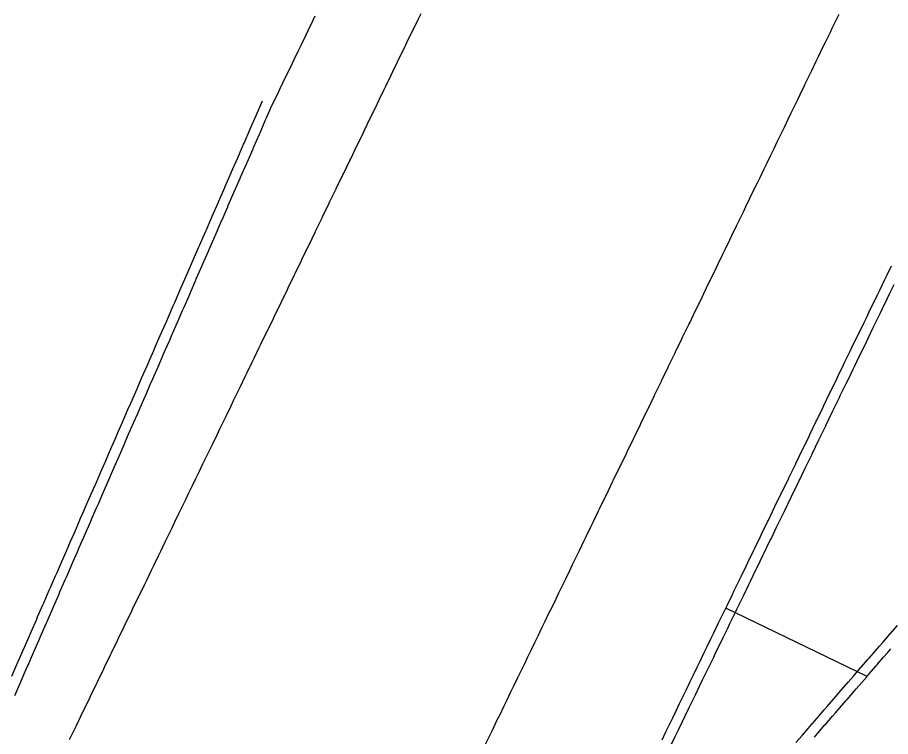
# Model space of a CAD drawing. Extents: x 2145380 to 2157287, y 139568 to 149130.
# Drawn here: x 2151198.8 to 2151254.4, y 142030.1 to 142075.9 of the extents above; entities that cross this region are included whole.
import ezdxf

# ---------------------------------------------------------------- set-up
doc = ezdxf.new("R2010")
doc.units = 0
doc.layers.add('PR_PREVIOUSLY CONSTRUCTED', color=7, linetype='Continuous')
doc.layers.add('TOPO_Tree', color=7, linetype='Continuous')

msp = doc.modelspace()

# ---------------------------------------------------------------- linework, layer by layer
at = {"layer": 'PR_PREVIOUSLY CONSTRUCTED'}
msp.add_line((2151252.942, 142033.912), (2151243.94, 142038.269), dxfattribs=at)
for points in [[(2151202.111, 142029.888), (2151202.546, 142030.788), (2151202.547, 142030.789), (2151202.982, 142031.689), (2151202.995, 142031.715), (2151203.418, 142032.589), (2151203.443, 142032.641), (2151203.854, 142033.489), (2151203.892, 142033.567), (2151204.289, 142034.389), (2151204.34, 142034.494), (2151204.725, 142035.289), (2151204.788, 142035.42), (2151205.161, 142036.189), (2151205.237, 142036.347), (2151205.596, 142037.089), (2151205.685, 142037.273), (2151206.032, 142037.989), (2151206.134, 142038.199), (2151206.468, 142038.889), (2151206.582, 142039.126), (2151206.903, 142039.79), (2151207.03, 142040.052), (2151207.339, 142040.69), (2151207.479, 142040.978), (2151207.775, 142041.59), (2151207.927, 142041.905), (2151208.21, 142042.49), (2151208.375, 142042.831), (2151208.646, 142043.39), (2151208.824, 142043.757), (2151209.082, 142044.29), (2151209.272, 142044.684), (2151209.517, 142045.19), (2151209.721, 142045.61), (2151209.953, 142046.09), (2151210.169, 142046.536), (2151210.389, 142046.99), (2151210.617, 142047.463), (2151210.824, 142047.891), (2151211.066, 142048.389), (2151211.26, 142048.791), (2151211.514, 142049.315), (2151211.696, 142049.691), (2151211.962, 142050.242), (2151212.131, 142050.591), (2151212.411, 142051.168), (2151212.567, 142051.491), (2151212.859, 142052.094), (2151213.003, 142052.391), (2151213.308, 142053.021), (2151213.438, 142053.291), (2151213.756, 142053.947), (2151213.874, 142054.191), (2151214.204, 142054.874), (2151214.31, 142055.091), (2151214.653, 142055.8), (2151214.745, 142055.991), (2151215.101, 142056.726), (2151215.181, 142056.892), (2151215.549, 142057.653), (2151215.617, 142057.792), (2151215.998, 142058.579), (2151216.052, 142058.692), (2151216.446, 142059.505), (2151216.488, 142059.592), (2151216.895, 142060.432), (2151216.924, 142060.492), (2151217.343, 142061.358), (2151217.359, 142061.392), (2151217.791, 142062.284), (2151217.795, 142062.292), (2151218.231, 142063.192), (2151218.24, 142063.211), (2151218.666, 142064.092), (2151218.688, 142064.137), (2151219.102, 142064.993), (2151219.136, 142065.063), (2151219.538, 142065.893), (2151219.585, 142065.99), (2151219.973, 142066.793), (2151220.033, 142066.916), (2151220.409, 142067.693), (2151220.482, 142067.842), (2151220.845, 142068.593), (2151220.93, 142068.769), (2151221.28, 142069.493), (2151221.378, 142069.695), (2151221.716, 142070.393), (2151221.827, 142070.622), (2151222.152, 142071.293), (2151222.275, 142071.548), (2151222.587, 142072.193), (2151222.723, 142072.474), (2151223.023, 142073.093), (2151223.172, 142073.401), (2151223.459, 142073.994), (2151223.62, 142074.327), (2151223.894, 142074.894), (2151224.069, 142075.253), (2151224.33, 142075.794), (2151224.517, 142076.18)], [(2151198.622, 142032.688), (2151199.022, 142033.606), (2151199.033, 142033.632), (2151199.421, 142034.523), (2151199.444, 142034.576), (2151199.445, 142034.576), (2151199.821, 142035.441), (2151199.856, 142035.521), (2151200.221, 142036.358), (2151200.267, 142036.465), (2151200.62, 142037.276), (2151200.679, 142037.409), (2151201.02, 142038.193), (2151201.09, 142038.354), (2151201.42, 142039.111), (2151201.501, 142039.298), (2151201.819, 142040.028), (2151201.913, 142040.242), (2151202.219, 142040.946), (2151202.324, 142041.187), (2151202.619, 142041.863), (2151202.735, 142042.131), (2151203.018, 142042.781), (2151203.147, 142043.075), (2151203.418, 142043.698), (2151203.558, 142044.019), (2151203.818, 142044.616), (2151203.969, 142044.964), (2151204.217, 142045.533), (2151204.381, 142045.908), (2151204.617, 142046.451), (2151204.792, 142046.852), (2151205.017, 142047.369), (2151205.203, 142047.797), (2151205.416, 142048.286), (2151205.615, 142048.741), (2151205.816, 142049.204), (2151206.026, 142049.685), (2151206.216, 142050.121), (2151206.437, 142050.629), (2151206.615, 142051.039), (2151206.848, 142051.574), (2151207.015, 142051.956), (2151207.26, 142052.518), (2151207.415, 142052.874), (2151207.671, 142053.462), (2151207.814, 142053.791), (2151208.082, 142054.407), (2151208.214, 142054.709), (2151208.494, 142055.351), (2151208.614, 142055.626), (2151208.905, 142056.295), (2151209.013, 142056.544), (2151209.316, 142057.239), (2151209.413, 142057.461), (2151209.728, 142058.184), (2151209.813, 142058.379), (2151210.139, 142059.128), (2151210.212, 142059.296), (2151210.55, 142060.072), (2151210.612, 142060.214), (2151210.962, 142061.017), (2151211.012, 142061.132), (2151211.373, 142061.961), (2151211.411, 142062.049), (2151211.784, 142062.905), (2151211.811, 142062.967), (2151212.196, 142063.849), (2151212.211, 142063.884), (2151212.607, 142064.794), (2151212.61, 142064.802), (2151213.01, 142065.719), (2151213.018, 142065.738), (2151213.41, 142066.637), (2151213.43, 142066.682), (2151213.809, 142067.554), (2151213.841, 142067.627), (2151214.209, 142068.472), (2151214.252, 142068.571), (2151214.609, 142069.389), (2151214.664, 142069.515), (2151215.008, 142070.307), (2151215.081, 142070.457), (2151215.444, 142071.207), (2151215.529, 142071.383), (2151215.88, 142072.107), (2151215.978, 142072.309), (2151216.315, 142073.007), (2151216.426, 142073.236), (2151216.751, 142073.907), (2151216.874, 142074.162), (2151217.187, 142074.807), (2151217.323, 142075.088), (2151217.622, 142075.708), (2151217.771, 142076.015)], [(2151228.633, 142029.596), (2151228.941, 142030.234), (2151229.081, 142030.522), (2151229.377, 142031.134), (2151229.53, 142031.448), (2151229.813, 142032.034), (2151229.978, 142032.375), (2151230.248, 142032.934), (2151230.426, 142033.301), (2151230.684, 142033.834), (2151230.875, 142034.228), (2151231.12, 142034.734), (2151231.323, 142035.154), (2151231.556, 142035.634), (2151231.771, 142036.08), (2151231.991, 142036.534), (2151232.22, 142037.007), (2151232.427, 142037.434), (2151232.668, 142037.933), (2151232.863, 142038.335), (2151233.117, 142038.859), (2151233.298, 142039.235), (2151233.565, 142039.786), (2151233.734, 142040.135), (2151234.013, 142040.712), (2151234.17, 142041.035), (2151234.462, 142041.638), (2151234.605, 142041.935), (2151234.91, 142042.565), (2151235.041, 142042.835), (2151235.358, 142043.491), (2151235.477, 142043.735), (2151235.807, 142044.417), (2151235.912, 142044.635), (2151236.255, 142045.344), (2151236.348, 142045.535), (2151236.704, 142046.27), (2151236.784, 142046.435), (2151237.152, 142047.196), (2151237.219, 142047.336), (2151237.6, 142048.123), (2151237.655, 142048.236), (2151238.049, 142049.049), (2151238.091, 142049.136), (2151238.497, 142049.976), (2151238.526, 142050.036), (2151238.945, 142050.902), (2151238.962, 142050.936), (2151239.394, 142051.828), (2151239.398, 142051.836), (2151239.833, 142052.736), (2151239.842, 142052.755), (2151240.269, 142053.636), (2151240.291, 142053.681), (2151240.705, 142054.536), (2151240.739, 142054.607), (2151241.14, 142055.437), (2151241.187, 142055.534), (2151241.576, 142056.337), (2151241.636, 142056.46), (2151242.012, 142057.237), (2151242.084, 142057.386), (2151242.447, 142058.137), (2151242.532, 142058.313), (2151242.883, 142059.037), (2151242.981, 142059.239), (2151243.319, 142059.937), (2151243.429, 142060.165), (2151243.754, 142060.837), (2151243.878, 142061.092), (2151244.19, 142061.737), (2151244.326, 142062.018), (2151244.626, 142062.637), (2151244.774, 142062.944), (2151245.061, 142063.537), (2151245.223, 142063.871), (2151245.497, 142064.438), (2151245.671, 142064.797), (2151245.933, 142065.338), (2151246.119, 142065.724), (2151246.368, 142066.238), (2151246.568, 142066.65), (2151246.804, 142067.138), (2151247.016, 142067.576), (2151247.24, 142068.038), (2151247.465, 142068.503), (2151247.675, 142068.938), (2151247.913, 142069.429), (2151248.111, 142069.838), (2151248.361, 142070.355), (2151248.547, 142070.738), (2151248.81, 142071.282), (2151248.929, 142071.528), (2151248.982, 142071.638), (2151249.258, 142072.208), (2151249.418, 142072.539), (2151249.706, 142073.134), (2151249.854, 142073.439), (2151250.155, 142074.061), (2151250.289, 142074.339), (2151250.603, 142074.987), (2151250.725, 142075.239), (2151251.052, 142075.913), (2151251.161, 142076.139)], [(2151198.433, 142033.923), (2151198.821, 142034.814), (2151198.844, 142034.866), (2151198.845, 142034.867), (2151199.221, 142035.731), (2151199.256, 142035.811), (2151199.621, 142036.649), (2151199.667, 142036.756), (2151200.02, 142037.566), (2151200.079, 142037.7), (2151200.42, 142038.484), (2151200.49, 142038.644), (2151200.82, 142039.401), (2151200.901, 142039.588), (2151201.219, 142040.319), (2151201.313, 142040.533), (2151201.619, 142041.236), (2151201.724, 142041.477), (2151202.019, 142042.154), (2151202.135, 142042.421), (2151202.418, 142043.071), (2151202.547, 142043.366), (2151202.818, 142043.989), (2151202.958, 142044.31), (2151203.218, 142044.906), (2151203.369, 142045.254), (2151203.617, 142045.824), (2151203.78, 142046.198), (2151204.017, 142046.741), (2151204.192, 142047.143), (2151204.417, 142047.659), (2151204.603, 142048.087), (2151204.816, 142048.577), (2151205.014, 142049.031), (2151205.216, 142049.494), (2151205.426, 142049.976), (2151205.616, 142050.412), (2151205.837, 142050.92), (2151206.015, 142051.329), (2151206.248, 142051.864), (2151206.415, 142052.247), (2151206.66, 142052.808), (2151206.815, 142053.164), (2151207.071, 142053.753), (2151207.214, 142054.082), (2151207.482, 142054.697), (2151207.614, 142054.999), (2151207.894, 142055.641), (2151208.014, 142055.917), (2151208.305, 142056.586), (2151208.413, 142056.834), (2151208.716, 142057.53), (2151208.813, 142057.752), (2151209.128, 142058.474), (2151209.213, 142058.669), (2151209.539, 142059.418), (2151209.612, 142059.587), (2151209.95, 142060.363), (2151210.012, 142060.504), (2151210.362, 142061.307), (2151210.412, 142061.422), (2151210.773, 142062.251), (2151210.811, 142062.34), (2151211.184, 142063.196), (2151211.211, 142063.257), (2151211.596, 142064.14), (2151211.611, 142064.175), (2151212.007, 142065.084), (2151212.01, 142065.092), (2151212.41, 142066.01), (2151212.418, 142066.028), (2151212.81, 142066.927), (2151212.83, 142066.973), (2151213.209, 142067.845), (2151213.241, 142067.917), (2151213.609, 142068.762), (2151213.652, 142068.861), (2151214.009, 142069.68), (2151214.409, 142070.597)], [(2151239.876, 142029.871), (2151240.121, 142030.377), (2151240.324, 142030.797), (2151240.557, 142031.277), (2151240.772, 142031.724), (2151240.992, 142032.178), (2151241.221, 142032.65), (2151241.428, 142033.078), (2151241.669, 142033.576), (2151241.864, 142033.978), (2151242.118, 142034.503), (2151242.299, 142034.878), (2151242.566, 142035.429), (2151242.735, 142035.778), (2151243.014, 142036.355), (2151243.171, 142036.678), (2151243.463, 142037.282), (2151243.606, 142037.578), (2151243.911, 142038.208), (2151244.042, 142038.478), (2151244.359, 142039.134), (2151244.478, 142039.378), (2151244.808, 142040.061), (2151244.913, 142040.279), (2151245.256, 142040.987), (2151245.349, 142041.179), (2151245.705, 142041.913), (2151245.785, 142042.079), (2151246.153, 142042.84), (2151246.22, 142042.979), (2151246.601, 142043.766), (2151246.656, 142043.879), (2151247.05, 142044.692), (2151247.092, 142044.779), (2151247.498, 142045.619), (2151247.527, 142045.679), (2151247.946, 142046.545), (2151247.963, 142046.579), (2151248.395, 142047.472), (2151248.399, 142047.479), (2151248.834, 142048.379), (2151248.843, 142048.398), (2151249.27, 142049.28), (2151249.292, 142049.324), (2151249.706, 142050.18), (2151249.74, 142050.251), (2151250.141, 142051.08), (2151250.188, 142051.177), (2151250.577, 142051.98), (2151250.637, 142052.103), (2151251.013, 142052.88), (2151251.085, 142053.03), (2151251.448, 142053.78), (2151251.533, 142053.956), (2151251.884, 142054.68), (2151251.982, 142054.882), (2151252.32, 142055.58), (2151252.43, 142055.809), (2151252.755, 142056.48), (2151252.879, 142056.735), (2151253.191, 142057.381), (2151253.327, 142057.661), (2151253.627, 142058.281), (2151253.775, 142058.588), (2151254.062, 142059.181), (2151254.224, 142059.514), (2151254.498, 142060.081)], [(2151240.476, 142029.58), (2151240.721, 142030.087), (2151240.924, 142030.507), (2151241.157, 142030.987), (2151241.373, 142031.433), (2151241.592, 142031.887), (2151241.821, 142032.359), (2151242.028, 142032.787), (2151242.269, 142033.286), (2151242.464, 142033.687), (2151242.718, 142034.212), (2151242.899, 142034.587), (2151243.166, 142035.139), (2151243.335, 142035.488), (2151243.614, 142036.065), (2151243.771, 142036.388), (2151244.063, 142036.991), (2151244.206, 142037.288), (2151244.511, 142037.918), (2151244.642, 142038.188), (2151244.96, 142038.844), (2151245.078, 142039.088), (2151245.408, 142039.77), (2151245.513, 142039.988), (2151245.856, 142040.697), (2151245.949, 142040.888), (2151246.305, 142041.623), (2151246.385, 142041.788), (2151246.753, 142042.549), (2151246.82, 142042.688), (2151247.201, 142043.476), (2151247.256, 142043.589), (2151247.65, 142044.402), (2151247.692, 142044.489), (2151248.098, 142045.328), (2151248.127, 142045.389), (2151248.547, 142046.255), (2151248.563, 142046.289), (2151248.995, 142047.181), (2151248.999, 142047.189), (2151249.434, 142048.089), (2151249.443, 142048.107), (2151249.87, 142048.989), (2151249.892, 142049.034), (2151250.306, 142049.889), (2151250.34, 142049.96), (2151250.741, 142050.789), (2151250.788, 142050.886), (2151251.177, 142051.689), (2151251.237, 142051.813), (2151251.613, 142052.59), (2151251.685, 142052.739), (2151252.048, 142053.49), (2151252.134, 142053.666), (2151252.484, 142054.39), (2151252.582, 142054.592), (2151252.92, 142055.29), (2151253.03, 142055.518), (2151253.355, 142056.19), (2151253.479, 142056.445), (2151253.791, 142057.09), (2151253.927, 142057.371), (2151254.227, 142057.99), (2151254.375, 142058.297), (2151254.662, 142058.89)], [(2151248.412, 142029.688), (2151248.825, 142030.168), (2151249.076, 142030.459), (2151249.289, 142030.707), (2151249.74, 142031.229), (2151249.753, 142031.245), (2151250.218, 142031.783), (2151250.404, 142031.999), (2151250.683, 142032.321), (2151251.069, 142032.768), (2151251.148, 142032.859), (2151251.613, 142033.397), (2151251.734, 142033.536), (2151252.079, 142033.934), (2151252.4, 142034.305), (2151252.545, 142034.471), (2151253.011, 142035.008), (2151253.067, 142035.072), (2151253.072, 142035.078), (2151253.477, 142035.544), (2151253.734, 142035.84), (2151253.944, 142036.081), (2151254.401, 142036.606), (2151254.411, 142036.617), (2151254.878, 142037.153)], [(2151249.598, 142030.044), (2151249.811, 142030.292), (2151250.261, 142030.814), (2151250.275, 142030.83), (2151250.739, 142031.368), (2151250.925, 142031.583), (2151251.204, 142031.906), (2151251.59, 142032.352), (2151251.669, 142032.443), (2151252.134, 142032.981), (2151252.255, 142033.12), (2151252.6, 142033.518), (2151252.921, 142033.888), (2151253.065, 142034.054), (2151253.531, 142034.591), (2151253.587, 142034.655), (2151253.592, 142034.661), (2151253.997, 142035.127), (2151254.254, 142035.422), (2151254.464, 142035.663)]]:
    msp.add_lwpolyline(points, dxfattribs=at)
at = {"layer": 'TOPO_Tree'}
msp.add_open_spline([(2151114.021, 142406.06), (2151114.622, 142405.586), (2151115.223, 142405.113), (2151115.824, 142404.64), (2151116.931, 142403.769), (2151118.066, 142402.946), (2151119.226, 142402.131), (2151120.277, 142401.393), (2151121.438, 142400.855), (2151122.671, 142400.457), (2151124.101, 142399.995), (2151125.543, 142399.737), (2151127.02, 142399.541), (2151127.984, 142399.414), (2151128.951, 142399.352), (2151129.916, 142399.328), (2151131.449, 142399.291), (2151133.009, 142399.171), (2151134.504, 142399.827), (2151137.204, 142401.01), (2151139.437, 142402.381), (2151141.879, 142403.707), (2151143.313, 142404.485), (2151144.616, 142405.413), (2151146.149, 142406.096), (2151147.284, 142406.601), (2151148.53, 142406.511), (2151149.735, 142406.626), (2151150.57, 142406.705), (2151151.414, 142406.872), (2151152.242, 142406.772), (2151153.299, 142406.646), (2151154.343, 142406.359), (2151155.396, 142406.18), (2151156.526, 142405.987), (2151157.668, 142405.849), (2151158.802, 142405.657), (2151159.695, 142405.506), (2151160.531, 142405.226), (2151161.317, 142404.64), (2151162.305, 142403.903), (2151162.896, 142402.921), (2151163.239, 142401.823), (2151163.719, 142400.286), (2151164.128, 142398.758), (2151164.379, 142397.185), (2151164.734, 142394.959), (2151165.013, 142392.721), (2151165.403, 142390.502), (2151165.726, 142388.667), (2151166.054, 142386.834), (2151166.386, 142385.001), (2151166.564, 142384.022), (2151166.796, 142383.054), (2151166.942, 142382.069), (2151167.105, 142380.971), (2151167.18, 142379.865), (2151167.298, 142378.763), (2151167.392, 142377.878), (2151167.069, 142376.981), (2151167.555, 142376.107), (2151168.05, 142375.217), (2151169.327, 142375.735), (2151170.226, 142375.632), (2151171.506, 142375.484), (2151172.782, 142375.204), (2151174.067, 142375.233), (2151176.03, 142375.278), (2151177.995, 142375.435), (2151179.958, 142375.556), (2151181.956, 142375.68), (2151183.95, 142375.882), (2151185.946, 142375.996), (2151186.866, 142376.049), (2151187.774, 142375.838), (2151188.668, 142375.502), (2151189.911, 142375.036), (2151190.968, 142374.408), (2151192.105, 142373.775), (2151194.016, 142372.71), (2151196.192, 142372.204), (2151197.44, 142370.115), (2151198.785, 142367.865), (2151197.862, 142365.449), (2151197.583, 142363.147), (2151197.071, 142358.904), (2151196.299, 142354.668), (2151195.84, 142350.419), (2151195.516, 142347.41), (2151195.3, 142344.351), (2151195.436, 142341.33), (2151195.537, 142339.067), (2151196.49, 142336.962), (2151197.461, 142334.822), (2151199.079, 142331.255), (2151200.562, 142327.685), (2151203.771, 142325.376), (2151204.524, 142324.834), (2151205.327, 142324.515), (2151206.149, 142324.17), (2151209.419, 142322.799), (2151212.844, 142321.863), (2151216.027, 142320.303), (2151218.751, 142318.969), (2151221.298, 142317.316), (2151223.876, 142315.745), (2151228.105, 142313.168), (2151231.912, 142309.843), (2151236.083, 142307.226), (2151236.856, 142306.741), (2151238.015, 142307.352), (2151238.812, 142306.828), (2151240.594, 142305.657), (2151242.119, 142304.128), (2151242.928, 142302.238), (2151244.047, 142299.625), (2151245.148, 142297.007), (2151246.264, 142294.396), (2151246.962, 142292.764), (2151247.665, 142291.15), (2151248.362, 142289.504), (2151249.082, 142287.803), (2151249.477, 142285.899), (2151249.407, 142284.107), (2151249.334, 142282.242), (2151248.756, 142280.385), (2151248.134, 142278.531), (2151247.639, 142277.053), (2151247.14, 142275.677), (2151246.368, 142274.328), (2151245.475, 142272.767), (2151244.389, 142271.392), (2151243.038, 142270.24), (2151241.507, 142268.933), (2151239.793, 142267.925), (2151238.257, 142266.655), (2151234.071, 142263.194), (2151229.712, 142259.927), (2151226.142, 142255.773), (2151223.5, 142252.697), (2151221.35, 142249.335), (2151219.08, 142246.003), (2151218.107, 142244.575), (2151216.993, 142243.238), (2151216.295, 142241.653), (2151215.876, 142240.702), (2151215.568, 142239.718), (2151215.234, 142238.739), (2151214.333, 142236.098), (2151213.433, 142233.46), (2151212.556, 142230.81), (2151211.653, 142228.08), (2151210.683, 142225.364), (2151210.084, 142222.55), (2151209.415, 142219.406), (2151208.927, 142216.234), (2151208.332, 142213.079), (2151207.714, 142209.802), (2151207.064, 142206.535), (2151206.4, 142203.265), (2151205.683, 142199.731), (2151204.495, 142196.272), (2151201.817, 142193.475), (2151196.179, 142187.585), (2151189.467, 142184.589), (2151182.565, 142181.336), (2151179.389, 142179.839), (2151176.011, 142178.852), (2151172.928, 142177.235), (2151169.646, 142175.514), (2151166.625, 142173.247), (2151163.436, 142171.387), (2151157.95, 142168.189), (2151151.361, 142168.853), (2151145.882, 142163.665), (2151140.181, 142158.266), (2151139.298, 142151.42), (2151138.995, 142144.932), (2151138.659, 142137.74), (2151144.886, 142130.468), (2151143.769, 142123.33), (2151142.642, 142116.129), (2151138.098, 142109.328), (2151137.482, 142101.913), (2151136.472, 142089.772), (2151135.462, 142077.631), (2151134.453, 142065.491), (2151136.25, 142056.573), (2151138.048, 142047.655), (2151139.846, 142038.737), (2151147.768, 142028.156), (2151155.69, 142017.575), (2151163.611, 142006.994), (2151166.644, 142003.556), (2151169.678, 142000.119), (2151172.711, 141996.682), (2151175.59, 141991.151), (2151178.468, 141985.621), (2151181.347, 141980.091), (2151183.901, 141966.799), (2151186.454, 141953.507), (2151189.008, 141940.215), (2151208.171, 141936.028), (2151227.334, 141931.84), (2151246.497, 141927.652), (2151277.929, 141923.331), (2151309.36, 141919.011), (2151340.792, 141914.69), (2151345.884, 141914.453), (2151350.976, 141914.216), (2151356.069, 141913.979), (2151364.69, 141902.723), (2151373.312, 141891.467), (2151381.934, 141880.211), (2151379.377, 141871.116), (2151376.821, 141862.021), (2151374.265, 141852.927), (2151372.444, 141844.23), (2151370.623, 141835.534), (2151368.801, 141826.837), (2151363.03, 141813.091), (2151357.259, 141799.344), (2151351.487, 141785.597), (2151341.001, 141784.498), (2151330.516, 141783.399), (2151320.03, 141782.3), (2151310.251, 141775.658), (2151300.471, 141769.016), (2151290.692, 141762.374), (2151266.644, 141764.465), (2151242.597, 141766.556), (2151218.549, 141768.646), (2151209.503, 141767.023), (2151200.457, 141765.401), (2151191.411, 141763.778), (2151188.456, 141758.416), (2151185.502, 141753.054), (2151182.547, 141747.692), (2151184.818, 141743.828), (2151187.089, 141739.964), (2151189.36, 141736.1), (2151192.808, 141734.018), (2151196.256, 141731.936), (2151199.705, 141729.854), (2151219.828, 141728.819), (2151239.951, 141727.784), (2151260.074, 141726.75), (2151285.917, 141727.222), (2151311.761, 141727.694), (2151337.604, 141728.167), (2151363.776, 141728.755), (2151389.947, 141729.343), (2151416.118, 141729.932), (2151428.669, 141730.904), (2151441.22, 141731.876), (2151453.77, 141732.848), (2151459.417, 141732.373), (2151465.064, 141731.899), (2151470.71, 141731.425)], degree=3, dxfattribs=at)

doc.saveas('drawing.dxf')
